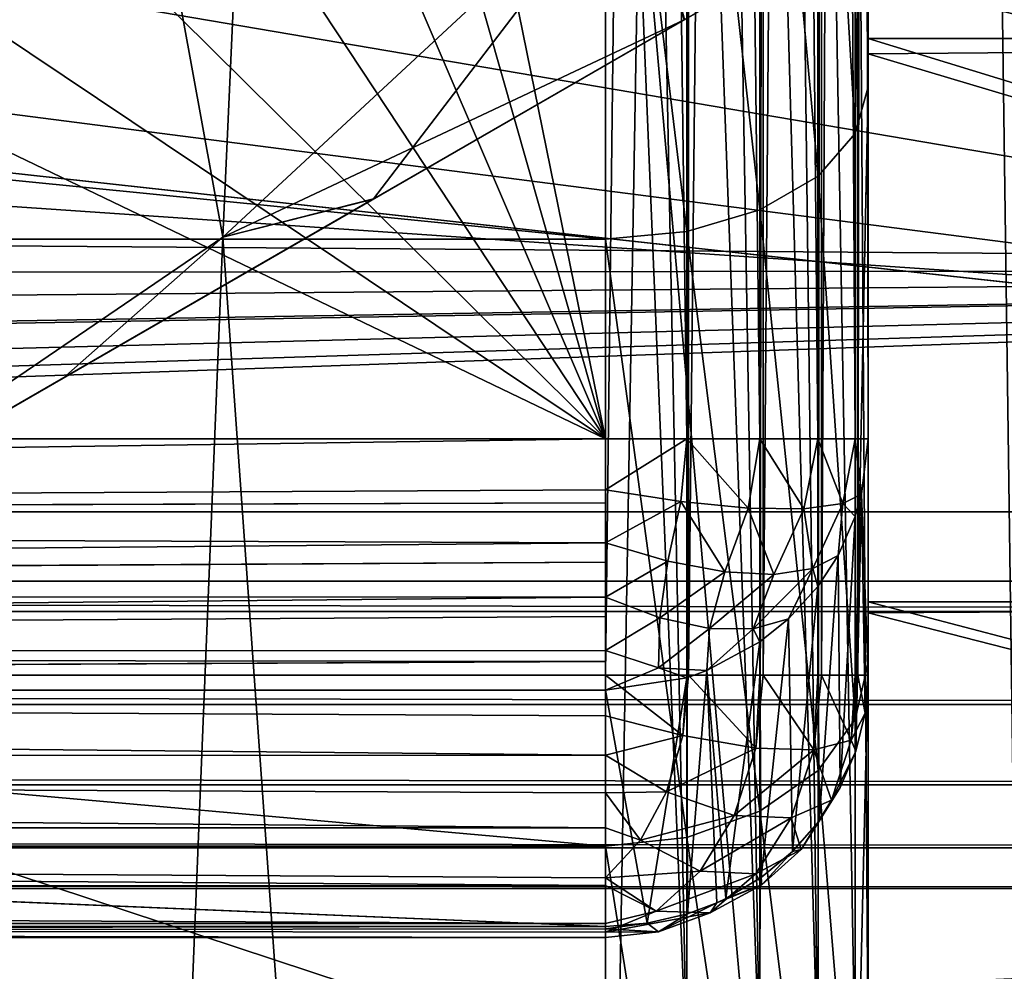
# Model space of a CAD drawing. Header units: millimetres. Extents: x -182 to 217, y -96 to 236.
# Tile 232 of 458: x 8.27 to 12.02, y -14.14 to -10.51. Entities that reach past the tile are written whole.
import ezdxf

# ---------------------------------------------------------------- set-up
doc = ezdxf.new("R2010")
doc.units = ezdxf.units.MM
doc.header["$LTSCALE"] = 52.148148
for name, color, linetype in [('104', 7, 'CONTINUOUS'), ('137', 7, 'CONTINUOUS'), ('138', 7, 'CONTINUOUS'), ('139', 7, 'CONTINUOUS'), ('140', 7, 'CONTINUOUS'), ('141', 7, 'CONTINUOUS'), ('2', 7, 'CONTINUOUS'), ('226', 7, 'CONTINUOUS'), ('3', 7, 'CONTINUOUS'), ('34', 7, 'CONTINUOUS'), ('38', 7, 'CONTINUOUS'), ('39', 7, 'CONTINUOUS'), ('4', 7, 'CONTINUOUS'), ('42', 7, 'CONTINUOUS'), ('539', 7, 'CONTINUOUS'), ('544', 7, 'CONTINUOUS'), ('552', 7, 'CONTINUOUS'), ('575', 7, 'CONTINUOUS'), ('576', 7, 'CONTINUOUS'), ('595', 7, 'CONTINUOUS'), ('598', 7, 'CONTINUOUS'), ('603', 7, 'CONTINUOUS'), ('610', 7, 'CONTINUOUS'), ('663', 7, 'CONTINUOUS'), ('69', 7, 'CONTINUOUS'), ('76', 7, 'CONTINUOUS'), ('77', 7, 'CONTINUOUS'), ('81', 7, 'CONTINUOUS')]:
    doc.layers.add(name, color=color, linetype=linetype)

msp = doc.modelspace()

# ---------------------------------------------------------------- linework, layer by layer
at = {"layer": '104', "color": 7, "linetype": 'CONTINUOUS', "true_color": 0xaaaaaa}
for points in [[(11.5, -8.3075, 16.5298), (11.5, -10.7634, 15.0466), (11.4513, -10.9418, 15.2978), (11.5, -8.3075, 16.5298)], [(11.5, -8.3075, 16.5298), (11.4513, -10.9418, 15.2978), (11.4513, -8.4452, 16.8055), (11.5, -8.3075, 16.5298)], [(11.4513, -10.9418, 15.2978), (11.3094, -8.5705, 17.0549), (11.4513, -8.4452, 16.8055), (11.4513, -10.9418, 15.2978)], [(11.3094, -11.1042, 15.5249), (11.088, -8.67, 17.2529), (11.3094, -8.5705, 17.0549), (11.3094, -11.1042, 15.5249)], [(11.3094, -11.1042, 15.5249), (11.3094, -8.5705, 17.0549), (11.4513, -10.9418, 15.2978), (11.3094, -11.1042, 15.5249)], [(11.088, -11.2331, 15.7051), (10.809, -8.7339, 17.38), (11.088, -8.67, 17.2529), (11.088, -11.2331, 15.7051)], [(11.088, -11.2331, 15.7051), (11.088, -8.67, 17.2529), (11.3094, -11.1042, 15.5249), (11.088, -11.2331, 15.7051)], [(10.809, -8.7339, 17.38), (10.809, -11.3158, 15.8208), (10.5, -8.7558, 17.4237), (10.809, -8.7339, 17.38)], [(10.809, -11.3158, 15.8208), (10.809, -8.7339, 17.38), (11.088, -11.2331, 15.7051), (10.809, -11.3158, 15.8208)], [(10.5, -8.7558, 17.4237), (10.809, -11.3158, 15.8208), (10.5, -11.3443, 15.8606), (10.5, -8.7558, 17.4237)], [(11.5, -10.7634, 15.0466), (11.5, -12.9604, 13.2015), (11.4513, -13.1752, 13.4223), (11.5, -10.7634, 15.0466)], [(11.5, -10.7634, 15.0466), (11.4513, -13.1752, 13.4223), (11.4513, -10.9418, 15.2978), (11.5, -10.7634, 15.0466)], [(11.4513, -13.1752, 13.4223), (11.3094, -11.1042, 15.5249), (11.4513, -10.9418, 15.2978), (11.4513, -13.1752, 13.4223)], [(11.3094, -13.3708, 13.6215), (11.088, -11.2331, 15.7051), (11.3094, -11.1042, 15.5249), (11.3094, -13.3708, 13.6215)], [(11.3094, -13.3708, 13.6215), (11.3094, -11.1042, 15.5249), (11.4513, -13.1752, 13.4223), (11.3094, -13.3708, 13.6215)], [(11.088, -13.526, 13.7796), (10.809, -11.3158, 15.8208), (11.088, -11.2331, 15.7051), (11.088, -13.526, 13.7796)], [(11.088, -13.526, 13.7796), (11.088, -11.2331, 15.7051), (11.3094, -13.3708, 13.6215), (11.088, -13.526, 13.7796)], [(10.809, -11.3158, 15.8208), (10.809, -13.6256, 13.8811), (10.5, -11.3443, 15.8606), (10.809, -11.3158, 15.8208)], [(10.809, -13.6256, 13.8811), (10.809, -11.3158, 15.8208), (11.088, -13.526, 13.7796), (10.809, -13.6256, 13.8811)], [(10.5, -11.3443, 15.8606), (10.809, -13.6256, 13.8811), (10.5, -13.6599, 13.9161), (10.5, -11.3443, 15.8606)], [(11.5, -12.9604, 13.2015), (11.5, -14.8457, 11.0388), (11.4513, -15.0919, 11.224), (11.5, -12.9604, 13.2015)], [(11.5, -12.9604, 13.2015), (11.4513, -15.0919, 11.224), (11.4513, -13.1752, 13.4223), (11.5, -12.9604, 13.2015)], [(11.4513, -15.0919, 11.224), (11.3094, -13.3708, 13.6215), (11.4513, -13.1752, 13.4223), (11.4513, -15.0919, 11.224)], [(11.3094, -15.3159, 11.3906), (11.088, -13.526, 13.7796), (11.3094, -13.3708, 13.6215), (11.3094, -15.3159, 11.3906)], [(11.3094, -15.3159, 11.3906), (11.3094, -13.3708, 13.6215), (11.4513, -15.0919, 11.224), (11.3094, -15.3159, 11.3906)], [(11.088, -15.4937, 11.5229), (10.809, -13.6256, 13.8811), (11.088, -13.526, 13.7796), (11.088, -15.4937, 11.5229)], [(11.088, -15.4937, 11.5229), (11.088, -13.526, 13.7796), (11.3094, -15.3159, 11.3906), (11.088, -15.4937, 11.5229)], [(10.809, -13.6256, 13.8811), (10.809, -15.6078, 11.6077), (10.5, -13.6599, 13.9161), (10.809, -13.6256, 13.8811)], [(10.809, -15.6078, 11.6077), (10.809, -13.6256, 13.8811), (11.088, -15.4937, 11.5229), (10.809, -15.6078, 11.6077)], [(10.5, -13.6599, 13.9161), (10.809, -15.6078, 11.6077), (10.5, -15.6471, 11.6369), (10.5, -13.6599, 13.9161)]]:
    msp.add_3dface(points, dxfattribs=at)
at = {"layer": '137', "color": 7, "linetype": 'CONTINUOUS', "true_color": 0xaaaaaa}
for points in [[(10.5, -12.1062, -25), (-11, -12.1062, -25), (-11, -12.4152, -24.9511), (10.5, -12.1062, -25)], [(10.5, -12.1062, -25), (-11, -12.4152, -24.9511), (10.5, -12.3006, -24.9809), (10.5, -12.1062, -25)], [(10.5, -12.3006, -24.9809), (-11, -12.4152, -24.9511), (10.5, -12.3499, -24.9698), (10.5, -12.3006, -24.9809)], [(-11, -12.4152, -24.9511), (-11, -12.4205, -24.9493), (10.5, -12.3499, -24.9698), (-11, -12.4152, -24.9511)], [(10.5, -12.3499, -24.9698), (-11, -12.4205, -24.9493), (10.5, -12.5033, -24.9178), (10.5, -12.3499, -24.9698)], [(-11, -12.4205, -24.9493), (-11, -12.6942, -24.8089), (10.5, -12.5033, -24.9178), (-11, -12.4205, -24.9493)], [(10.5, -12.5033, -24.9178), (-11, -12.6942, -24.8089), (10.5, -12.5768, -24.8824), (10.5, -12.5033, -24.9178)], [(-11, -12.6942, -24.8089), (-11, -12.703, -24.8024), (10.5, -12.5768, -24.8824), (-11, -12.6942, -24.8089)], [(10.5, -12.5768, -24.8824), (-11, -12.703, -24.8024), (10.5, -12.7098, -24.7973), (10.5, -12.5768, -24.8824)], [(-11, -12.703, -24.8024), (-11, -12.9156, -24.5873), (10.5, -12.7098, -24.7973), (-11, -12.703, -24.8024)], [(10.5, -12.7098, -24.7973), (-11, -12.9156, -24.5873), (10.5, -12.7834, -24.7358), (10.5, -12.7098, -24.7973)], [(10.5, -12.7834, -24.7358), (-11, -12.9156, -24.5873), (10.5, -12.9127, -24.5912), (10.5, -12.7834, -24.7358)], [(-11, -12.9156, -24.5873), (-11, -12.9249, -24.5742), (10.5, -12.9127, -24.5912), (-11, -12.9156, -24.5873)], [(10.5, -12.9127, -24.5912), (-11, -12.9249, -24.5742), (10.5, -12.955, -24.5288), (10.5, -12.9127, -24.5912)], [(-11, -12.9249, -24.5742), (-11, -13.0575, -24.3081), (10.5, -12.955, -24.5288), (-11, -12.9249, -24.5742)], [(-11, -13.0575, -24.3081), (-11, -13.0639, -24.2877), (10.5, -12.955, -24.5288), (-11, -13.0575, -24.3081)], [(10.5, -12.955, -24.5288), (-11, -13.0639, -24.2877), (10.5, -13.0639, -24.2877), (10.5, -12.955, -24.5288)]]:
    msp.add_3dface(points, dxfattribs=at)
at = {"layer": '138', "color": 7, "linetype": 'CONTINUOUS', "true_color": 0xaaaaaa}
for points in [[(10.809, -12.1062, -24.9511), (10.5, -12.1062, -25), (10.5, -12.3006, -24.9809), (10.809, -12.1062, -24.9511)], [(10.809, -12.1062, -24.9511), (10.5, -12.3006, -24.9809), (10.7864, -12.3452, -24.9278), (10.809, -12.1062, -24.9511)], [(11.0438, -12.37, -24.7966), (10.809, -12.1062, -24.9511), (10.7864, -12.3452, -24.9278), (11.0438, -12.37, -24.7966)], [(11.0878, -12.1062, -24.809), (10.809, -12.1062, -24.9511), (11.0438, -12.37, -24.7966), (11.0878, -12.1062, -24.809)], [(11.2555, -12.3727, -24.5985), (11.0878, -12.1062, -24.809), (11.0438, -12.37, -24.7966), (11.2555, -12.3727, -24.5985)], [(11.309, -12.1062, -24.5878), (11.0878, -12.1062, -24.809), (11.2555, -12.3727, -24.5985), (11.309, -12.1062, -24.5878)], [(11.4037, -12.3529, -24.3499), (11.309, -12.1062, -24.5878), (11.2555, -12.3727, -24.5985), (11.4037, -12.3529, -24.3499)], [(11.4511, -12.1062, -24.309), (11.309, -12.1062, -24.5878), (11.4037, -12.3529, -24.3499), (11.4511, -12.1062, -24.309)], [(11.4753, -12.3177, -24.0636), (11.4511, -12.1062, -24.309), (11.4037, -12.3529, -24.3499), (11.4753, -12.3177, -24.0636)], [(11.5, -12.1062, -24), (11.4511, -12.1062, -24.309), (11.4753, -12.3177, -24.0636), (11.5, -12.1062, -24)], [(10.5, -12.3006, -24.9809), (10.5, -12.3499, -24.9698), (10.5, -12.5033, -24.9178), (10.5, -12.3006, -24.9809)], [(10.5, -12.3006, -24.9809), (10.5, -12.5033, -24.9178), (10.7864, -12.3452, -24.9278), (10.5, -12.3006, -24.9809)], [(10.7864, -12.3452, -24.9278), (10.5, -12.5033, -24.9178), (10.7374, -12.5723, -24.8523), (10.7864, -12.3452, -24.9278)], [(10.9537, -12.6136, -24.7326), (10.7864, -12.3452, -24.9278), (10.7374, -12.5723, -24.8523), (10.9537, -12.6136, -24.7326)], [(11.0438, -12.37, -24.7966), (10.7864, -12.3452, -24.9278), (10.9537, -12.6136, -24.7326), (11.0438, -12.37, -24.7966)], [(11.4753, -12.3177, -24.0636), (11.4037, -12.3529, -24.3499), (11.4512, -12.4017, -24.0888), (11.4753, -12.3177, -24.0636)], [(11.1416, -12.6231, -24.5668), (11.0438, -12.37, -24.7966), (10.9537, -12.6136, -24.7326), (11.1416, -12.6231, -24.5668)], [(11.2555, -12.3727, -24.5985), (11.0438, -12.37, -24.7966), (11.1416, -12.6231, -24.5668), (11.2555, -12.3727, -24.5985)], [(11.2891, -12.6, -24.3654), (11.2555, -12.3727, -24.5985), (11.1416, -12.6231, -24.5668), (11.2891, -12.6, -24.3654)], [(11.4037, -12.3529, -24.3499), (11.2555, -12.3727, -24.5985), (11.2891, -12.6, -24.3654), (11.4037, -12.3529, -24.3499)], [(11.3856, -12.5509, -24.1336), (11.4037, -12.3529, -24.3499), (11.2891, -12.6, -24.3654), (11.3856, -12.5509, -24.1336)], [(11.4512, -12.4017, -24.0888), (11.4037, -12.3529, -24.3499), (11.3856, -12.5509, -24.1336), (11.4512, -12.4017, -24.0888)], [(10.5, -12.5033, -24.9178), (10.5, -12.5768, -24.8824), (10.5, -12.7098, -24.7973), (10.5, -12.5033, -24.9178)], [(10.5, -12.5033, -24.9178), (10.5, -12.7098, -24.7973), (10.7374, -12.5723, -24.8523), (10.5, -12.5033, -24.9178)], [(11.3856, -12.5509, -24.1336), (11.2891, -12.6, -24.3654), (11.3093, -12.6688, -24.169), (11.3856, -12.5509, -24.1336)], [(10.7374, -12.5723, -24.8523), (10.5, -12.7098, -24.7973), (10.7063, -12.789, -24.7009), (10.7374, -12.5723, -24.8523)], [(10.9537, -12.6136, -24.7326), (10.7374, -12.5723, -24.8523), (10.7063, -12.789, -24.7009), (10.9537, -12.6136, -24.7326)], [(11.2891, -12.6, -24.3654), (11.1416, -12.6231, -24.5668), (11.0624, -12.8302, -24.3994), (11.2891, -12.6, -24.3654)], [(11.197, -12.7929, -24.2063), (11.2891, -12.6, -24.3654), (11.0624, -12.8302, -24.3994), (11.197, -12.7929, -24.2063)], [(11.3093, -12.6688, -24.169), (11.2891, -12.6, -24.3654), (11.197, -12.7929, -24.2063), (11.3093, -12.6688, -24.169)], [(10.8953, -12.8297, -24.5659), (10.9537, -12.6136, -24.7326), (10.7063, -12.789, -24.7009), (10.8953, -12.8297, -24.5659)], [(11.1416, -12.6231, -24.5668), (10.9537, -12.6136, -24.7326), (10.8953, -12.8297, -24.5659), (11.1416, -12.6231, -24.5668)], [(11.0624, -12.8302, -24.3994), (11.1416, -12.6231, -24.5668), (10.8953, -12.8297, -24.5659), (11.0624, -12.8302, -24.3994)], [(10.5, -12.7098, -24.7973), (10.5, -12.7834, -24.7358), (10.5, -12.9127, -24.5912), (10.5, -12.7098, -24.7973)], [(10.5, -12.7098, -24.7973), (10.5, -12.9127, -24.5912), (10.7063, -12.789, -24.7009), (10.5, -12.7098, -24.7973)], [(10.7063, -12.789, -24.7009), (10.5, -12.9127, -24.5912), (10.7017, -12.9794, -24.4438), (10.7063, -12.789, -24.7009)], [(10.8953, -12.8297, -24.5659), (10.7063, -12.789, -24.7009), (10.7017, -12.9794, -24.4438), (10.8953, -12.8297, -24.5659)], [(11.197, -12.7929, -24.2063), (11.0624, -12.8302, -24.3994), (11.088, -12.8808, -24.2327), (11.197, -12.7929, -24.2063)], [(10.8858, -12.9898, -24.2655), (10.8953, -12.8297, -24.5659), (10.7017, -12.9794, -24.4438), (10.8858, -12.9898, -24.2655)], [(11.0624, -12.8302, -24.3994), (10.8953, -12.8297, -24.5659), (10.8858, -12.9898, -24.2655), (11.0624, -12.8302, -24.3994)], [(11.088, -12.8808, -24.2327), (11.0624, -12.8302, -24.3994), (10.8858, -12.9898, -24.2655), (11.088, -12.8808, -24.2327)], [(10.5, -12.9127, -24.5912), (10.5, -12.955, -24.5288), (10.5, -13.0639, -24.2877), (10.5, -12.9127, -24.5912)], [(10.5, -12.9127, -24.5912), (10.5, -13.0639, -24.2877), (10.7017, -12.9794, -24.4438), (10.5, -12.9127, -24.5912)], [(10.7017, -12.9794, -24.4438), (10.5, -13.0639, -24.2877), (10.8092, -13.017, -24.2736), (10.7017, -12.9794, -24.4438)], [(10.8858, -12.9898, -24.2655), (10.7017, -12.9794, -24.4438), (10.8092, -13.017, -24.2736), (10.8858, -12.9898, -24.2655)]]:
    msp.add_3dface(points, dxfattribs=at)
at = {"layer": '139', "color": 7, "linetype": 'CONTINUOUS', "true_color": 0xaaaaaa}
for points in [[(11.5, -13.0075, -21), (11.5, -12.1062, -24), (11.4753, -12.3177, -24.0636), (11.5, -13.0075, -21)], [(11.4753, -12.3177, -24.0636), (11.4512, -12.4017, -24.0888), (11.4531, -13.2974, -21.0871), (11.4753, -12.3177, -24.0636)], [(11.4886, -13.1517, -21.0433), (11.4753, -12.3177, -24.0636), (11.4531, -13.2974, -21.0871), (11.4886, -13.1517, -21.0433)], [(11.5, -13.0075, -21), (11.4753, -12.3177, -24.0636), (11.4886, -13.1517, -21.0433), (11.5, -13.0075, -21)], [(11.4512, -12.4017, -24.0888), (11.3856, -12.5509, -24.1336), (11.3944, -13.436, -21.1287), (11.4512, -12.4017, -24.0888)], [(11.4531, -13.2974, -21.0871), (11.4512, -12.4017, -24.0888), (11.3944, -13.436, -21.1287), (11.4531, -13.2974, -21.0871)], [(11.3856, -12.5509, -24.1336), (11.3093, -12.6688, -24.169), (11.3137, -13.5643, -21.1673), (11.3856, -12.5509, -24.1336)], [(11.3944, -13.436, -21.1287), (11.3856, -12.5509, -24.1336), (11.3137, -13.5643, -21.1673), (11.3944, -13.436, -21.1287)], [(11.3093, -12.6688, -24.169), (11.197, -12.7929, -24.2063), (11.212, -13.68, -21.202), (11.3093, -12.6688, -24.169)], [(11.3137, -13.5643, -21.1673), (11.3093, -12.6688, -24.169), (11.212, -13.68, -21.202), (11.3137, -13.5643, -21.1673)], [(11.197, -12.7929, -24.2063), (11.088, -12.8808, -24.2327), (11.0923, -13.7792, -21.2318), (11.197, -12.7929, -24.2063)], [(11.212, -13.68, -21.202), (11.197, -12.7929, -24.2063), (11.0923, -13.7792, -21.2318), (11.212, -13.68, -21.202)], [(11.088, -12.8808, -24.2327), (10.8858, -12.9898, -24.2655), (10.9577, -13.8591, -21.2558), (11.088, -12.8808, -24.2327)], [(11.0923, -13.7792, -21.2318), (11.088, -12.8808, -24.2327), (10.9577, -13.8591, -21.2558), (11.0923, -13.7792, -21.2318)], [(10.8092, -13.017, -24.2736), (10.5, -13.0639, -24.2877), (10.6578, -13.9533, -21.2841), (10.8092, -13.017, -24.2736)], [(10.8117, -13.9176, -21.2734), (10.8092, -13.017, -24.2736), (10.6578, -13.9533, -21.2841), (10.8117, -13.9176, -21.2734)], [(10.8858, -12.9898, -24.2655), (10.8092, -13.017, -24.2736), (10.8117, -13.9176, -21.2734), (10.8858, -12.9898, -24.2655)], [(10.9238, -13.875, -21.2606), (10.8858, -12.9898, -24.2655), (10.8117, -13.9176, -21.2734), (10.9238, -13.875, -21.2606)], [(10.9577, -13.8591, -21.2558), (10.8858, -12.9898, -24.2655), (10.9238, -13.875, -21.2606), (10.9577, -13.8591, -21.2558)], [(10.6578, -13.9533, -21.2841), (10.5, -13.0639, -24.2877), (10.5, -13.9653, -21.2877), (10.6578, -13.9533, -21.2841)]]:
    msp.add_3dface(points, dxfattribs=at)
at = {"layer": '140', "color": 7, "linetype": 'CONTINUOUS', "true_color": 0xaaaaaa}
for points in [[(10.5, -13.0075, -20), (10.809, -13.0075, -20.0489), (10.7948, -13.2374, -20.0725), (10.5, -13.0075, -20)], [(10.5, -13.1617, -20.012), (10.5, -13.0075, -20), (10.7948, -13.2374, -20.0725), (10.5, -13.1617, -20.012)], [(10.809, -13.0075, -20.0489), (10.816, -13.0075, -20.0512), (10.7948, -13.2374, -20.0725), (10.809, -13.0075, -20.0489)], [(10.7948, -13.2374, -20.0725), (10.816, -13.0075, -20.0512), (11.0724, -13.2861, -20.2287), (10.7948, -13.2374, -20.0725)], [(10.816, -13.0075, -20.0512), (11.0878, -13.0075, -20.191), (11.0724, -13.2861, -20.2287), (10.816, -13.0075, -20.0512)], [(11.0878, -13.0075, -20.191), (11.1006, -13.0075, -20.2005), (11.0724, -13.2861, -20.2287), (11.0878, -13.0075, -20.191)], [(11.0724, -13.2861, -20.2287), (11.1006, -13.0075, -20.2005), (11.2936, -13.2914, -20.4619), (11.0724, -13.2861, -20.2287)], [(11.1006, -13.0075, -20.2005), (11.309, -13.0075, -20.4122), (11.2936, -13.2914, -20.4619), (11.1006, -13.0075, -20.2005)], [(11.309, -13.0075, -20.4122), (11.3232, -13.0075, -20.4323), (11.2936, -13.2914, -20.4619), (11.309, -13.0075, -20.4122)], [(11.2936, -13.2914, -20.4619), (11.3232, -13.0075, -20.4323), (11.4354, -13.2557, -20.7481), (11.2936, -13.2914, -20.4619)], [(11.3232, -13.0075, -20.4323), (11.4511, -13.0075, -20.691), (11.4354, -13.2557, -20.7481), (11.3232, -13.0075, -20.4323)], [(11.4511, -13.0075, -20.691), (11.4608, -13.0075, -20.7227), (11.4354, -13.2557, -20.7481), (11.4511, -13.0075, -20.691)], [(11.4608, -13.0075, -20.7227), (11.4886, -13.1517, -21.0433), (11.4354, -13.2557, -20.7481), (11.4608, -13.0075, -20.7227)], [(11.4608, -13.0075, -20.7227), (11.5, -13.0075, -21), (11.4886, -13.1517, -21.0433), (11.4608, -13.0075, -20.7227)], [(10.5, -13.3125, -20.0476), (10.5, -13.1617, -20.012), (10.7948, -13.2374, -20.0725), (10.5, -13.3125, -20.0476)], [(11.4886, -13.1517, -21.0433), (11.4531, -13.2974, -21.0871), (11.4354, -13.2557, -20.7481), (11.4886, -13.1517, -21.0433)], [(10.7325, -13.4517, -20.1348), (10.5, -13.3125, -20.0476), (10.7948, -13.2374, -20.0725), (10.7325, -13.4517, -20.1348)], [(10.7325, -13.4517, -20.1348), (10.7948, -13.2374, -20.0725), (11.0724, -13.2861, -20.2287), (10.7325, -13.4517, -20.1348)], [(11.3613, -13.4836, -20.8223), (11.2936, -13.2914, -20.4619), (11.4354, -13.2557, -20.7481), (11.3613, -13.4836, -20.8223)], [(11.4531, -13.2974, -21.0871), (11.3613, -13.4836, -20.8223), (11.4354, -13.2557, -20.7481), (11.4531, -13.2974, -21.0871)], [(10.5, -13.4562, -20.1063), (10.5, -13.3125, -20.0476), (10.7325, -13.4517, -20.1348), (10.5, -13.4562, -20.1063)], [(10.9898, -13.5421, -20.3113), (10.7325, -13.4517, -20.1348), (11.0724, -13.2861, -20.2287), (10.9898, -13.5421, -20.3113)], [(10.9898, -13.5421, -20.3113), (11.0724, -13.2861, -20.2287), (11.2936, -13.2914, -20.4619), (10.9898, -13.5421, -20.3113)], [(11.2074, -13.5511, -20.5481), (10.9898, -13.5421, -20.3113), (11.2936, -13.2914, -20.4619), (11.2074, -13.5511, -20.5481)], [(11.2074, -13.5511, -20.5481), (11.2936, -13.2914, -20.4619), (11.3613, -13.4836, -20.8223), (11.2074, -13.5511, -20.5481)], [(11.4531, -13.2974, -21.0871), (11.3944, -13.436, -21.1287), (11.3613, -13.4836, -20.8223), (11.4531, -13.2974, -21.0871)], [(10.6333, -13.6363, -20.2339), (10.5, -13.4562, -20.1063), (10.7325, -13.4517, -20.1348), (10.6333, -13.6363, -20.2339)], [(10.5, -13.589, -20.1864), (10.5, -13.4562, -20.1063), (10.6333, -13.6363, -20.2339), (10.5, -13.589, -20.1864)], [(10.6333, -13.6363, -20.2339), (10.7325, -13.4517, -20.1348), (10.9898, -13.5421, -20.3113), (10.6333, -13.6363, -20.2339)], [(11.3944, -13.436, -21.1287), (11.3137, -13.5643, -21.1673), (11.2446, -13.6723, -20.939), (11.3944, -13.436, -21.1287)], [(11.3944, -13.436, -21.1287), (11.2446, -13.6723, -20.939), (11.3613, -13.4836, -20.8223), (11.3944, -13.436, -21.1287)], [(11.2446, -13.6723, -20.939), (11.2074, -13.5511, -20.5481), (11.3613, -13.4836, -20.8223), (11.2446, -13.6723, -20.939)], [(10.8597, -13.755, -20.4414), (10.6333, -13.6363, -20.2339), (10.9898, -13.5421, -20.3113), (10.8597, -13.755, -20.4414)], [(10.8597, -13.755, -20.4414), (10.9898, -13.5421, -20.3113), (11.2074, -13.5511, -20.5481), (10.8597, -13.755, -20.4414)], [(11.0718, -13.7645, -20.6837), (10.8597, -13.755, -20.4414), (11.2074, -13.5511, -20.5481), (11.0718, -13.7645, -20.6837)], [(11.0718, -13.7645, -20.6837), (11.2074, -13.5511, -20.5481), (11.2446, -13.6723, -20.939), (11.0718, -13.7645, -20.6837)], [(11.3137, -13.5643, -21.1673), (11.212, -13.68, -21.202), (11.2446, -13.6723, -20.939), (11.3137, -13.5643, -21.1673)], [(10.5, -13.7794, -20.3642), (10.5, -13.589, -20.1864), (10.6333, -13.6363, -20.2339), (10.5, -13.7794, -20.3642)], [(10.5, -13.7794, -20.3642), (10.6333, -13.6363, -20.2339), (10.8597, -13.755, -20.4414), (10.5, -13.7794, -20.3642)], [(11.0948, -13.8065, -21.0888), (11.0718, -13.7645, -20.6837), (11.2446, -13.6723, -20.939), (11.0948, -13.8065, -21.0888)], [(11.212, -13.68, -21.202), (11.0923, -13.7792, -21.2318), (11.0948, -13.8065, -21.0888), (11.212, -13.68, -21.202)], [(11.212, -13.68, -21.202), (11.0948, -13.8065, -21.0888), (11.2446, -13.6723, -20.939), (11.212, -13.68, -21.202)], [(10.6924, -13.9075, -20.6087), (10.5, -13.7794, -20.3642), (10.8597, -13.755, -20.4414), (10.6924, -13.9075, -20.6087)], [(10.6924, -13.9075, -20.6087), (10.8597, -13.755, -20.4414), (11.0718, -13.7645, -20.6837), (10.6924, -13.9075, -20.6087)], [(10.8985, -13.9135, -20.857), (10.6924, -13.9075, -20.6087), (11.0718, -13.7645, -20.6837), (10.8985, -13.9135, -20.857)], [(10.8985, -13.9135, -20.857), (11.0718, -13.7645, -20.6837), (11.0948, -13.8065, -21.0888), (10.8985, -13.9135, -20.857)], [(10.5, -13.8098, -20.403), (10.5, -13.7794, -20.3642), (10.6924, -13.9075, -20.6087), (10.5, -13.8098, -20.403)], [(10.9238, -13.875, -21.2606), (10.8985, -13.9135, -20.857), (11.0948, -13.8065, -21.0888), (10.9238, -13.875, -21.2606)], [(10.9577, -13.8591, -21.2558), (10.9238, -13.875, -21.2606), (11.0948, -13.8065, -21.0888), (10.9577, -13.8591, -21.2558)], [(11.0923, -13.7792, -21.2318), (10.9577, -13.8591, -21.2558), (11.0948, -13.8065, -21.0888), (11.0923, -13.7792, -21.2318)], [(10.5, -13.9538, -20.6767), (10.5, -13.8098, -20.403), (10.6924, -13.9075, -20.6087), (10.5, -13.9538, -20.6767)], [(10.9238, -13.875, -21.2606), (10.8117, -13.9176, -21.2734), (10.7021, -13.9855, -21.0534), (10.9238, -13.875, -21.2606)], [(10.9238, -13.875, -21.2606), (10.7021, -13.9855, -21.0534), (10.8985, -13.9135, -20.857), (10.9238, -13.875, -21.2606)], [(10.5, -13.9873, -20.8), (10.5, -13.9538, -20.6767), (10.6924, -13.9075, -20.6087), (10.5, -13.9873, -20.8)], [(10.5, -13.9873, -20.8), (10.6924, -13.9075, -20.6087), (10.8985, -13.9135, -20.857), (10.5, -13.9873, -20.8)], [(10.7021, -13.9855, -21.0534), (10.5, -13.9873, -20.8), (10.8985, -13.9135, -20.857), (10.7021, -13.9855, -21.0534)], [(10.8117, -13.9176, -21.2734), (10.6578, -13.9533, -21.2841), (10.7021, -13.9855, -21.0534), (10.8117, -13.9176, -21.2734)], [(10.6578, -13.9533, -21.2841), (10.5, -13.9653, -21.2877), (10.5, -13.9742, -21.2559), (10.6578, -13.9533, -21.2841)], [(10.6578, -13.9533, -21.2841), (10.5, -13.9742, -21.2559), (10.7021, -13.9855, -21.0534), (10.6578, -13.9533, -21.2841)], [(10.5, -13.9742, -21.2559), (10.5, -14.0074, -20.9813), (10.7021, -13.9855, -21.0534), (10.5, -13.9742, -21.2559)], [(10.5, -14.0074, -20.9813), (10.5, -13.9873, -20.8), (10.7021, -13.9855, -21.0534), (10.5, -14.0074, -20.9813)]]:
    msp.add_3dface(points, dxfattribs=at)
at = {"layer": '141', "color": 7, "linetype": 'CONTINUOUS', "true_color": 0xaaaaaa}
for points in [[(-20.5, -13.0075, -20), (10.5, -13.0075, -20), (10.5, -13.1617, -20.012), (-20.5, -13.0075, -20)], [(-20.5, -13.0075, -20), (10.5, -13.1617, -20.012), (10.5, -13.3125, -20.0476), (-20.5, -13.0075, -20)], [(-20.5, -13.0075, -20), (10.5, -13.3125, -20.0476), (-20.5, -13.313, -20.0478), (-20.5, -13.0075, -20)], [(10.5, -13.3125, -20.0476), (10.5, -13.4562, -20.1063), (-20.5, -13.313, -20.0478), (10.5, -13.3125, -20.0476)], [(10.5, -13.4562, -20.1063), (10.5, -13.589, -20.1864), (-20.5, -13.313, -20.0478), (10.5, -13.4562, -20.1063)], [(-20.5, -13.313, -20.0478), (10.5, -13.589, -20.1864), (-20.5, -13.5893, -20.1866), (-20.5, -13.313, -20.0478)], [(10.5, -13.589, -20.1864), (10.5, -13.7794, -20.3642), (-20.5, -13.5893, -20.1866), (10.5, -13.589, -20.1864)], [(10.5, -13.7794, -20.3642), (10.5, -13.8098, -20.403), (-20.5, -13.5893, -20.1866), (10.5, -13.7794, -20.3642)], [(-20.5, -13.5893, -20.1866), (10.5, -13.8098, -20.403), (-20.5, -13.81, -20.4032), (-20.5, -13.5893, -20.1866)], [(10.5, -13.8098, -20.403), (10.5, -13.9538, -20.6767), (-20.5, -13.81, -20.4032), (10.5, -13.8098, -20.403)], [(-20.5, -13.81, -20.4032), (10.5, -13.9538, -20.6767), (-20.5, -13.9539, -20.6769), (-20.5, -13.81, -20.4032)], [(10.5, -13.9538, -20.6767), (10.5, -13.9873, -20.8), (-20.5, -13.9539, -20.6769), (10.5, -13.9538, -20.6767)], [(10.5, -13.9873, -20.8), (10.5, -14.0074, -20.9813), (-20.5, -13.9539, -20.6769), (10.5, -13.9873, -20.8)], [(-20.5, -13.9539, -20.6769), (10.5, -14.0074, -20.9813), (-20.5, -14.0074, -20.9814), (-20.5, -13.9539, -20.6769)], [(10.5, -13.9742, -21.2559), (10.5, -13.9653, -21.2877), (-20.5, -14.0074, -20.9814), (10.5, -13.9742, -21.2559)], [(-20.5, -14.0074, -20.9814), (10.5, -13.9653, -21.2877), (-20.5, -13.9653, -21.2877), (-20.5, -14.0074, -20.9814)], [(10.5, -14.0074, -20.9813), (10.5, -13.9742, -21.2559), (-20.5, -14.0074, -20.9814), (10.5, -14.0074, -20.9813)]]:
    msp.add_3dface(points, dxfattribs=at)
at = {"layer": '2', "color": 7, "linetype": 'CONTINUOUS', "true_color": 0xaaaaaa}
for points in [[(20, -11.4591, 19.9421), (20, -8.3714, 21.4224), (-49.273, -10.9386, 20.2323), (20, -11.4591, 19.9421)], [(-49.273, -10.9386, 20.2323), (20, -8.3714, 21.4224), (-48.873, -10.2393, 20.5951), (-49.273, -10.9386, 20.2323)], [(-49.6671, -11.5303, 19.901), (20, -11.4591, 19.9421), (-49.273, -10.9386, 20.2323), (-49.6671, -11.5303, 19.901)], [(20, -14.2927, 18.0199), (20, -11.4591, 19.9421), (-51.8219, -13.974, 18.2682), (20, -14.2927, 18.0199)], [(-51.8219, -13.974, 18.2682), (20, -11.4591, 19.9421), (-51.5484, -13.7094, 18.4676), (-51.8219, -13.974, 18.2682)], [(-51.5484, -13.7094, 18.4676), (20, -11.4591, 19.9421), (-51.1311, -13.2866, 18.7741), (-51.5484, -13.7094, 18.4676)], [(-51.1311, -13.2866, 18.7741), (20, -11.4591, 19.9421), (-50.5886, -12.6947, 19.1793), (-51.1311, -13.2866, 18.7741)], [(-50.5886, -12.6947, 19.1793), (20, -11.4591, 19.9421), (-50.5467, -12.6467, 19.211), (-50.5886, -12.6947, 19.1793)], [(-50.5467, -12.6467, 19.211), (20, -11.4591, 19.9421), (-50.0514, -12.0464, 19.593), (-50.5467, -12.6467, 19.211)], [(-50.0514, -12.0464, 19.593), (20, -11.4591, 19.9421), (-49.6671, -11.5303, 19.901), (-50.0514, -12.0464, 19.593)], [(-52.5645, -14.6507, 17.7301), (20, -14.2927, 18.0199), (-51.8219, -13.974, 18.2682), (-52.5645, -14.6507, 17.7301)]]:
    msp.add_3dface(points, dxfattribs=at)
at = {"layer": '226', "color": 7, "linetype": 'CONTINUOUS', "true_color": 0xaaaaaa}
for points in [[(18.5, -8.1719, -16.0381), (11.5, -8.2462, -16), (18.5, -10.5801, -14.5623), (18.5, -8.1719, -16.0381)], [(11.5, -8.2462, -16), (11.5, -10.638, -14.5201), (18.5, -10.5801, -14.5623), (11.5, -8.2462, -16)], [(18.5, -10.5801, -14.5623), (11.5, -10.638, -14.5201), (18.5, -12.7279, -12.7279), (18.5, -10.5801, -14.5623)], [(11.5, -10.638, -14.5201), (11.5, -12.77, -12.6857), (18.5, -12.7279, -12.7279), (11.5, -10.638, -14.5201)], [(18.5, -12.7279, -12.7279), (11.5, -12.77, -12.6857), (18.5, -14.5623, -10.5801), (18.5, -12.7279, -12.7279)], [(11.5, -12.77, -12.6857), (11.5, -14.5903, -10.5415), (18.5, -14.5623, -10.5801), (11.5, -12.77, -12.6857)]]:
    msp.add_3dface(points, dxfattribs=at)
at = {"layer": '3', "color": 7, "linetype": 'CONTINUOUS', "true_color": 0xaaaaaa}
for points in [[(20, -22.0273, -6.618), (-170, -22.0273, -6.618), (20, -13.821, -33.9316), (20, -22.0273, -6.618)], [(20, -13.821, -33.9316), (-170, -22.0273, -6.618), (-170, -13.821, -33.9316), (20, -13.821, -33.9316)]]:
    msp.add_3dface(points, dxfattribs=at)
at = {"layer": '34', "color": 7, "linetype": 'CONTINUOUS', "true_color": 0xaaaaaa}
for points in [[(11.5, -8.1719, 16.0381), (11.5, -10.5801, 14.5623), (11.5, -8.3075, 16.5298), (11.5, -8.1719, 16.0381)], [(11.5, -8.2462, -16), (11.5, -14.5098, -16), (11.5, -10.638, -14.5201), (11.5, -8.2462, -16)], [(11.5, -8.3075, 16.5298), (11.5, -10.5801, 14.5623), (11.5, -10.7634, 15.0466), (11.5, -8.3075, 16.5298)], [(11.5, -10.5801, 14.5623), (11.5, -12.7279, 12.7279), (11.5, -10.7634, 15.0466), (11.5, -10.5801, 14.5623)], [(11.5, -10.638, -14.5201), (11.5, -14.5098, -16), (11.5, -12.77, -12.6857), (11.5, -10.638, -14.5201)], [(11.5, -10.7634, 15.0466), (11.5, -12.7279, 12.7279), (11.5, -12.9604, 13.2015), (11.5, -10.7634, 15.0466)], [(11.5, -12.7279, 12.7279), (11.5, -14.5623, 10.5801), (11.5, -12.9604, 13.2015), (11.5, -12.7279, 12.7279)], [(11.5, -12.77, -12.6857), (11.5, -14.5098, -16), (11.5, -14.5903, -10.5415), (11.5, -12.77, -12.6857)], [(11.5, -12.9604, 13.2015), (11.5, -14.5623, 10.5801), (11.5, -14.8457, 11.0388), (11.5, -12.9604, 13.2015)]]:
    msp.add_3dface(points, dxfattribs=at)
at = {"layer": '38', "color": 7, "linetype": 'CONTINUOUS', "true_color": 0xaaaaaa}
for points in [[(10.5, -12.1062, -25), (10.5, 12.1062, -25), (8.3557, -1.5594, -25), (10.5, -12.1062, -25)], [(7.9268, -3.0685, -25), (10.5, -12.1062, -25), (8.3557, -1.5594, -25), (7.9268, -3.0685, -25)], [(7.2278, -4.4731, -25), (10.5, -12.1062, -25), (7.9268, -3.0685, -25), (7.2278, -4.4731, -25)], [(6.2826, -5.7253, -25), (10.5, -12.1062, -25), (7.2278, -4.4731, -25), (6.2826, -5.7253, -25)], [(5.1233, -6.7824, -25), (10.5, -12.1062, -25), (6.2826, -5.7253, -25), (5.1233, -6.7824, -25)], [(3.7895, -7.6085, -25), (10.5, -12.1062, -25), (5.1233, -6.7824, -25), (3.7895, -7.6085, -25)], [(2.3266, -8.1754, -25), (10.5, -12.1062, -25), (3.7895, -7.6085, -25), (2.3266, -8.1754, -25)], [(-11, -12.1062, -25), (10.5, -12.1062, -25), (2.3266, -8.1754, -25), (-11, -12.1062, -25)]]:
    msp.add_3dface(points, dxfattribs=at)
at = {"layer": '39', "color": 7, "linetype": 'CONTINUOUS', "true_color": 0xaaaaaa}
for points in [[(10.5, -13.0075, -20), (-20.5, -13.0075, -20), (10.5, 13.0075, -20), (10.5, -13.0075, -20)], [(10.5, 13.0075, -20), (-20.5, -13.0075, -20), (-20.5, 13.0075, -20), (10.5, 13.0075, -20)]]:
    msp.add_3dface(points, dxfattribs=at)
at = {"layer": '4', "color": 7, "linetype": 'CONTINUOUS', "true_color": 0xaaaaaa}
for points in [[(20, 12.3844, -35), (20, -12.3844, -35), (8.8226, -5.0937, -35), (20, 12.3844, -35)], [(8.8226, -5.0937, -35), (20, -12.3844, -35), (7.8041, -6.5484, -35), (8.8226, -5.0937, -35)], [(7.8041, -6.5484, -35), (20, -12.3844, -35), (6.5484, -7.8041, -35), (7.8041, -6.5484, -35)], [(6.5484, -7.8041, -35), (20, -12.3844, -35), (5.0938, -8.8226, -35), (6.5484, -7.8041, -35)], [(5.0938, -8.8226, -35), (20, -12.3844, -35), (3.4843, -9.5731, -35), (5.0938, -8.8226, -35)], [(3.4843, -9.5731, -35), (20, -12.3844, -35), (1.769, -10.0327, -35), (3.4843, -9.5731, -35)], [(1.769, -10.0327, -35), (20, -12.3844, -35), (0, -10.1875, -35), (1.769, -10.0327, -35)], [(20, -12.3844, -35), (-170, -12.3844, -35), (0, -10.1875, -35), (20, -12.3844, -35)]]:
    msp.add_3dface(points, dxfattribs=at)
at = {"layer": '42', "color": 7, "linetype": 'CONTINUOUS', "true_color": 0xaaaaaa}
for points in [[(10.5, -7.0201, -17), (-15.5, -5.9161, -17), (10.5, -14.5098, -17), (10.5, -7.0201, -17)], [(10.5, -14.5098, -17), (-15.5, -5.9161, -17), (-15.5, -14.5098, -17), (10.5, -14.5098, -17)]]:
    msp.add_3dface(points, dxfattribs=at)
at = {"layer": '539', "color": 7, "linetype": 'CONTINUOUS', "true_color": 0xaaaaaa}
for points in [[(8.235, -6.91, -35.5), (9.0406, -11.3366, -35.5), (9.3098, -5.375, -35.5), (8.235, -6.91, -35.5)], [(9.0406, -11.3366, -35.5), (10.6292, -9.8626, -35.5), (9.3098, -5.375, -35.5), (9.0406, -11.3366, -35.5)], [(7.25, -12.5574, -35.5), (9.0406, -11.3366, -35.5), (8.235, -6.91, -35.5), (7.25, -12.5574, -35.5)]]:
    msp.add_3dface(points, dxfattribs=at)
at = {"layer": '544', "color": 7, "linetype": 'CONTINUOUS', "true_color": 0xaaaaaa}
for points in [[(11.9934, -9.8188, -36.0774), (10.6292, -9.8626, -35.5), (10.799, -10.5083, -35.8279), (11.9934, -9.8188, -36.0774)], [(10.6292, -9.8626, -35.5), (9.0406, -11.3366, -35.5), (10.799, -10.5083, -35.8279), (10.6292, -9.8626, -35.5)], [(10.799, -10.5083, -35.8279), (9.0406, -11.3366, -35.5), (9.6137, -11.1927, -35.647), (10.799, -10.5083, -35.8279)], [(9.6137, -11.1927, -35.647), (9.0406, -11.3366, -35.5), (8.4323, -11.8748, -35.537), (9.6137, -11.1927, -35.647)], [(9.0406, -11.3366, -35.5), (7.25, -12.5574, -35.5), (8.4323, -11.8748, -35.537), (9.0406, -11.3366, -35.5)]]:
    msp.add_3dface(points, dxfattribs=at)
at = {"layer": '552', "color": 7, "linetype": 'CONTINUOUS', "true_color": 0xaaaaaa}
for points in [[(11.9934, -9.8188, -48.9226), (11.9934, -9.8188, -36.0774), (2.5066, -15.296, -48.9226), (11.9934, -9.8188, -48.9226)], [(11.9934, -9.8188, -48.9226), (2.5066, -15.296, -48.9226), (3.701, -14.6064, -49.1721), (11.9934, -9.8188, -48.9226)], [(11.9934, -9.8188, -36.0774), (10.799, -10.5083, -35.8279), (2.5066, -15.296, -36.0774), (11.9934, -9.8188, -36.0774)], [(2.5066, -15.296, -48.9226), (11.9934, -9.8188, -36.0774), (2.5066, -15.296, -36.0774), (2.5066, -15.296, -48.9226)], [(10.8002, -10.5077, -49.1719), (11.9934, -9.8188, -48.9226), (3.701, -14.6064, -49.1721), (10.8002, -10.5077, -49.1719)], [(2.5066, -15.296, -36.0774), (10.799, -10.5083, -35.8279), (3.6998, -14.6071, -35.8281), (2.5066, -15.296, -36.0774)], [(3.6998, -14.6071, -35.8281), (10.799, -10.5083, -35.8279), (4.8842, -13.9232, -35.6473), (3.6998, -14.6071, -35.8281)], [(9.6158, -11.1915, -49.3527), (10.8002, -10.5077, -49.1719), (3.701, -14.6064, -49.1721), (9.6158, -11.1915, -49.3527)], [(10.799, -10.5083, -35.8279), (9.6137, -11.1927, -35.647), (4.8842, -13.9232, -35.6473), (10.799, -10.5083, -35.8279)], [(4.8863, -13.9221, -49.353), (9.6158, -11.1915, -49.3527), (3.701, -14.6064, -49.1721), (4.8863, -13.9221, -49.353)], [(4.8842, -13.9232, -35.6473), (9.6137, -11.1927, -35.647), (6.0669, -13.2404, -35.5371), (4.8842, -13.9232, -35.6473)], [(8.4331, -11.8743, -49.4629), (9.6158, -11.1915, -49.3527), (4.8863, -13.9221, -49.353), (8.4331, -11.8743, -49.4629)], [(9.6137, -11.1927, -35.647), (8.4323, -11.8748, -35.537), (6.0669, -13.2404, -35.5371), (9.6137, -11.1927, -35.647)], [(6.0677, -13.24, -49.463), (8.4331, -11.8743, -49.4629), (4.8863, -13.9221, -49.353), (6.0677, -13.24, -49.463)], [(8.4323, -11.8748, -35.537), (7.25, -12.5574, -35.5), (6.0669, -13.2404, -35.5371), (8.4323, -11.8748, -35.537)], [(7.25, -12.5574, -49.5), (8.4331, -11.8743, -49.4629), (6.0677, -13.24, -49.463), (7.25, -12.5574, -49.5)]]:
    msp.add_3dface(points, dxfattribs=at)
at = {"layer": '575', "color": 7, "linetype": 'CONTINUOUS', "true_color": 0xaaaaaa}
for points in [[(11.9804, -8.1682, -49.5), (12.2544, -28.2027, -49.5), (13.0641, -6.2913, -49.5), (11.9804, -8.1682, -49.5)], [(10.6293, -9.8625, -49.5), (12.2544, -28.2027, -49.5), (11.9804, -8.1682, -49.5), (10.6293, -9.8625, -49.5)], [(9.0406, -11.3366, -49.5), (10.3006, -28.9734, -49.5), (10.6293, -9.8625, -49.5), (9.0406, -11.3366, -49.5)], [(10.3006, -28.9734, -49.5), (12.2544, -28.2027, -49.5), (10.6293, -9.8625, -49.5), (10.3006, -28.9734, -49.5)], [(7.25, -12.5574, -49.5), (8.2988, -29.609, -49.5), (9.0406, -11.3366, -49.5), (7.25, -12.5574, -49.5)], [(8.2988, -29.609, -49.5), (10.3006, -28.9734, -49.5), (9.0406, -11.3366, -49.5), (8.2988, -29.609, -49.5)], [(8.2988, -29.609, -49.5), (7.25, -12.5574, -49.5), (6.2582, -30.1064, -49.5), (8.2988, -29.609, -49.5)]]:
    msp.add_3dface(points, dxfattribs=at)
at = {"layer": '576', "color": 7, "linetype": 'CONTINUOUS', "true_color": 0xaaaaaa}
for points in [[(30.5726, -8.5661, -69.5), (29.1215, -12.6491, -69.5), (-30.5726, -8.5661, -69.5), (30.5726, -8.5661, -69.5)], [(29.1215, -12.6491, -69.5), (-29.1215, -12.6491, -69.5), (-30.5726, -8.5661, -69.5), (29.1215, -12.6491, -69.5)], [(29.1215, -12.6491, -69.5), (27.1278, -16.4968, -69.5), (-29.1215, -12.6491, -69.5), (29.1215, -12.6491, -69.5)], [(27.1278, -16.4968, -69.5), (-27.1278, -16.4968, -69.5), (-29.1215, -12.6491, -69.5), (27.1278, -16.4968, -69.5)]]:
    msp.add_3dface(points, dxfattribs=at)
at = {"layer": '595', "color": 7, "linetype": 'CONTINUOUS', "true_color": 0xaaaaaa}
for points in [[(10.5, -8.7558, 17.4237), (10.5, -11.3443, 15.8606), (-15.5, -8.7558, 17.4237), (10.5, -8.7558, 17.4237)], [(10.5, -11.3443, 15.8606), (-15.5, -11.3443, 15.8606), (-15.5, -8.7558, 17.4237), (10.5, -11.3443, 15.8606)], [(10.5, -11.3443, 15.8606), (10.5, -13.6599, 13.9161), (-15.5, -11.3443, 15.8606), (10.5, -11.3443, 15.8606)], [(10.5, -13.6599, 13.9161), (-15.5, -13.6599, 13.9161), (-15.5, -11.3443, 15.8606), (10.5, -13.6599, 13.9161)], [(10.5, -13.6599, 13.9161), (10.5, -15.6471, 11.6369), (-15.5, -13.6599, 13.9161), (10.5, -13.6599, 13.9161)], [(10.5, -15.6471, 11.6369), (-15.5, -15.6471, 11.6369), (-15.5, -13.6599, 13.9161), (10.5, -15.6471, 11.6369)]]:
    msp.add_3dface(points, dxfattribs=at)
at = {"layer": '598', "color": 7, "linetype": 'CONTINUOUS', "true_color": 0xaaaaaa}
for points in [[(10.5, -13.9653, -21.2877), (-11.2536, -13.059, -24.3041), (-20.5, -13.9653, -21.2877), (10.5, -13.9653, -21.2877)], [(-11, -13.0639, -24.2877), (-11.2536, -13.059, -24.3041), (10.5, -13.9653, -21.2877), (-11, -13.0639, -24.2877)], [(10.5, -13.0639, -24.2877), (-11, -13.0639, -24.2877), (10.5, -13.9653, -21.2877), (10.5, -13.0639, -24.2877)]]:
    msp.add_3dface(points, dxfattribs=at)
at = {"layer": '603', "color": 7, "linetype": 'CONTINUOUS', "true_color": 0xaaaaaa}
for points in [[(11.5, 12.1062, -24), (11.5, -12.1062, -24), (11.5, 13.0075, -21), (11.5, 12.1062, -24)], [(11.5, -12.1062, -24), (11.5, -13.0075, -21), (11.5, 13.0075, -21), (11.5, -12.1062, -24)]]:
    msp.add_3dface(points, dxfattribs=at)
at = {"layer": '610', "color": 7, "linetype": 'CONTINUOUS', "true_color": 0xaaaaaa}
for points in [[(11.5, -10.5801, 14.5623), (11.5, -8.1719, 16.0381), (18.5, -10.5801, 14.5623), (11.5, -10.5801, 14.5623)], [(11.5, -8.1719, 16.0381), (18.5, -8.1719, 16.0381), (18.5, -10.5801, 14.5623), (11.5, -8.1719, 16.0381)], [(11.5, -12.7279, 12.7279), (11.5, -10.5801, 14.5623), (18.5, -12.7279, 12.7279), (11.5, -12.7279, 12.7279)], [(11.5, -10.5801, 14.5623), (18.5, -10.5801, 14.5623), (18.5, -12.7279, 12.7279), (11.5, -10.5801, 14.5623)], [(11.5, -14.5623, 10.5801), (11.5, -12.7279, 12.7279), (18.5, -14.5623, 10.5801), (11.5, -14.5623, 10.5801)], [(11.5, -12.7279, 12.7279), (18.5, -12.7279, 12.7279), (18.5, -14.5623, 10.5801), (11.5, -12.7279, 12.7279)]]:
    msp.add_3dface(points, dxfattribs=at)
at = {"layer": '663', "color": 7, "linetype": 'CONTINUOUS', "true_color": 0xaaaaaa}
for points in [[(9.6158, -11.1915, -49.3527), (9.0406, -11.3366, -49.5), (10.6293, -9.8625, -49.5), (9.6158, -11.1915, -49.3527)], [(10.8002, -10.5077, -49.1719), (9.6158, -11.1915, -49.3527), (10.6293, -9.8625, -49.5), (10.8002, -10.5077, -49.1719)], [(9.6158, -11.1915, -49.3527), (8.4331, -11.8743, -49.4629), (9.0406, -11.3366, -49.5), (9.6158, -11.1915, -49.3527)], [(8.4331, -11.8743, -49.4629), (7.25, -12.5574, -49.5), (9.0406, -11.3366, -49.5), (8.4331, -11.8743, -49.4629)]]:
    msp.add_3dface(points, dxfattribs=at)
at = {"layer": '69', "color": 7, "linetype": 'CONTINUOUS', "true_color": 0xaaaaaa}
for points in [[(-170, -12.3844, -35), (20, -12.3844, -35), (20, -12.7641, -34.9512), (-170, -12.3844, -35)], [(-170, -12.3844, -35), (20, -12.7641, -34.9512), (-170, -12.7641, -34.9512), (-170, -12.3844, -35)], [(20, -12.7641, -34.9512), (20, -13.1188, -34.8079), (-170, -12.7641, -34.9512), (20, -12.7641, -34.9512)], [(-170, -12.7641, -34.9512), (20, -13.1188, -34.8079), (-170, -13.1188, -34.8079), (-170, -12.7641, -34.9512)], [(20, -13.1188, -34.8079), (20, -13.4257, -34.5797), (-170, -13.1188, -34.8079), (20, -13.1188, -34.8079)], [(-170, -13.1188, -34.8079), (20, -13.4257, -34.5797), (-170, -13.4257, -34.5797), (-170, -13.1188, -34.8079)], [(20, -13.4257, -34.5797), (20, -13.665, -34.2812), (-170, -13.4257, -34.5797), (20, -13.4257, -34.5797)], [(-170, -13.4257, -34.5797), (20, -13.665, -34.2812), (-170, -13.665, -34.2812), (-170, -13.4257, -34.5797)], [(20, -13.821, -33.9316), (-170, -13.821, -33.9316), (-170, -13.665, -34.2812), (20, -13.821, -33.9316)], [(20, -13.665, -34.2812), (20, -13.821, -33.9316), (-170, -13.665, -34.2812), (20, -13.665, -34.2812)]]:
    msp.add_3dface(points, dxfattribs=at)
at = {"layer": '76', "color": 7, "linetype": 'CONTINUOUS', "true_color": 0xaaaaaa}
for points in [[(10.5, 12.1062, -25), (10.5, -12.1062, -25), (10.809, -12.1062, -24.9511), (10.5, 12.1062, -25)], [(10.5, 12.1062, -25), (10.809, -12.1062, -24.9511), (10.809, 12.1062, -24.9511), (10.5, 12.1062, -25)], [(10.809, -12.1062, -24.9511), (11.0878, -12.1062, -24.809), (10.809, 12.1062, -24.9511), (10.809, -12.1062, -24.9511)], [(10.809, 12.1062, -24.9511), (11.0878, -12.1062, -24.809), (11.0878, 12.1062, -24.809), (10.809, 12.1062, -24.9511)], [(11.0878, -12.1062, -24.809), (11.309, -12.1062, -24.5878), (11.0878, 12.1062, -24.809), (11.0878, -12.1062, -24.809)], [(11.0878, 12.1062, -24.809), (11.309, -12.1062, -24.5878), (11.309, 12.1062, -24.5878), (11.0878, 12.1062, -24.809)], [(11.309, -12.1062, -24.5878), (11.4511, -12.1062, -24.309), (11.309, 12.1062, -24.5878), (11.309, -12.1062, -24.5878)], [(11.309, 12.1062, -24.5878), (11.4511, -12.1062, -24.309), (11.4511, 12.1062, -24.309), (11.309, 12.1062, -24.5878)], [(11.4511, -12.1062, -24.309), (11.5, -12.1062, -24), (11.4511, 12.1062, -24.309), (11.4511, -12.1062, -24.309)], [(11.4511, 12.1062, -24.309), (11.5, -12.1062, -24), (11.5, 12.1062, -24), (11.4511, 12.1062, -24.309)]]:
    msp.add_3dface(points, dxfattribs=at)
at = {"layer": '77', "color": 7, "linetype": 'CONTINUOUS', "true_color": 0xaaaaaa}
for points in [[(10.5, -13.0075, -20), (10.5, 13.0075, -20), (10.809, 13.0075, -20.0489), (10.5, -13.0075, -20)], [(10.809, -13.0075, -20.0489), (10.5, -13.0075, -20), (10.809, 13.0075, -20.0489), (10.809, -13.0075, -20.0489)], [(10.816, -13.0075, -20.0512), (10.809, -13.0075, -20.0489), (10.8169, 13.0075, -20.0515), (10.816, -13.0075, -20.0512)], [(10.8169, 13.0075, -20.0515), (10.809, -13.0075, -20.0489), (10.809, 13.0075, -20.0489), (10.8169, 13.0075, -20.0515)], [(11.0878, -13.0075, -20.191), (10.816, -13.0075, -20.0512), (11.0878, 13.0075, -20.191), (11.0878, -13.0075, -20.191)], [(11.0878, 13.0075, -20.191), (10.816, -13.0075, -20.0512), (10.8169, 13.0075, -20.0515), (11.0878, 13.0075, -20.191)], [(11.1006, -13.0075, -20.2005), (11.0878, -13.0075, -20.191), (11.1014, 13.0075, -20.2011), (11.1006, -13.0075, -20.2005)], [(11.1014, 13.0075, -20.2011), (11.0878, -13.0075, -20.191), (11.0878, 13.0075, -20.191), (11.1014, 13.0075, -20.2011)], [(11.309, -13.0075, -20.4122), (11.1006, -13.0075, -20.2005), (11.309, 13.0075, -20.4122), (11.309, -13.0075, -20.4122)], [(11.309, 13.0075, -20.4122), (11.1006, -13.0075, -20.2005), (11.1014, 13.0075, -20.2011), (11.309, 13.0075, -20.4122)], [(11.3232, -13.0075, -20.4323), (11.309, -13.0075, -20.4122), (11.3238, 13.0075, -20.4331), (11.3232, -13.0075, -20.4323)], [(11.3238, 13.0075, -20.4331), (11.309, -13.0075, -20.4122), (11.309, 13.0075, -20.4122), (11.3238, 13.0075, -20.4331)], [(11.4511, -13.0075, -20.691), (11.3232, -13.0075, -20.4323), (11.4511, 13.0075, -20.691), (11.4511, -13.0075, -20.691)], [(11.4511, 13.0075, -20.691), (11.3232, -13.0075, -20.4323), (11.3238, 13.0075, -20.4331), (11.4511, 13.0075, -20.691)], [(11.4608, -13.0075, -20.7227), (11.4511, -13.0075, -20.691), (11.4611, 13.0075, -20.7237), (11.4608, -13.0075, -20.7227)], [(11.4611, 13.0075, -20.7237), (11.4511, -13.0075, -20.691), (11.4511, 13.0075, -20.691), (11.4611, 13.0075, -20.7237)], [(11.5, -13.0075, -21), (11.4608, -13.0075, -20.7227), (11.5, 13.0075, -21), (11.5, -13.0075, -21)], [(11.5, 13.0075, -21), (11.4608, -13.0075, -20.7227), (11.4611, 13.0075, -20.7237), (11.5, 13.0075, -21)]]:
    msp.add_3dface(points, dxfattribs=at)
at = {"layer": '81', "color": 7, "linetype": 'CONTINUOUS', "true_color": 0xaaaaaa}
for points in [[(10.5, -7.0201, -17), (10.5, -14.5098, -17), (10.809, -14.5098, -16.9511), (10.5, -7.0201, -17)], [(10.6591, -7.0201, -16.9873), (10.5, -7.0201, -17), (10.809, -14.5098, -16.9511), (10.6591, -7.0201, -16.9873)], [(10.8141, -7.0201, -16.9494), (10.6591, -7.0201, -16.9873), (10.809, -14.5098, -16.9511), (10.8141, -7.0201, -16.9494)], [(11.0878, -14.5098, -16.809), (10.8141, -7.0201, -16.9494), (10.809, -14.5098, -16.9511), (11.0878, -14.5098, -16.809)], [(10.9612, -7.0201, -16.8873), (10.8141, -7.0201, -16.9494), (11.0878, -14.5098, -16.809), (10.9612, -7.0201, -16.8873)], [(11.0965, -7.0201, -16.8026), (10.9612, -7.0201, -16.8873), (11.0878, -14.5098, -16.809), (11.0965, -7.0201, -16.8026)], [(11.309, -14.5098, -16.5878), (11.0965, -7.0201, -16.8026), (11.0878, -14.5098, -16.809), (11.309, -14.5098, -16.5878)], [(11.2166, -7.0201, -16.6975), (11.0965, -7.0201, -16.8026), (11.309, -14.5098, -16.5878), (11.2166, -7.0201, -16.6975)], [(11.3184, -7.0201, -16.5746), (11.2166, -7.0201, -16.6975), (11.309, -14.5098, -16.5878), (11.3184, -7.0201, -16.5746)], [(11.4511, -14.5098, -16.309), (11.3184, -7.0201, -16.5746), (11.309, -14.5098, -16.5878), (11.4511, -14.5098, -16.309)], [(11.3184, -7.0201, -16.5746), (11.4511, -14.5098, -16.309), (11.4532, -7.6312, -16.3023), (11.3184, -7.0201, -16.5746)], [(11.4511, -14.5098, -16.309), (11.5, -14.5098, -16), (11.4532, -7.6312, -16.3023), (11.4511, -14.5098, -16.309)], [(11.5, -14.5098, -16), (11.5, -8.2462, -16), (11.4532, -7.6312, -16.3023), (11.5, -14.5098, -16)]]:
    msp.add_3dface(points, dxfattribs=at)

doc.saveas('drawing.dxf')
